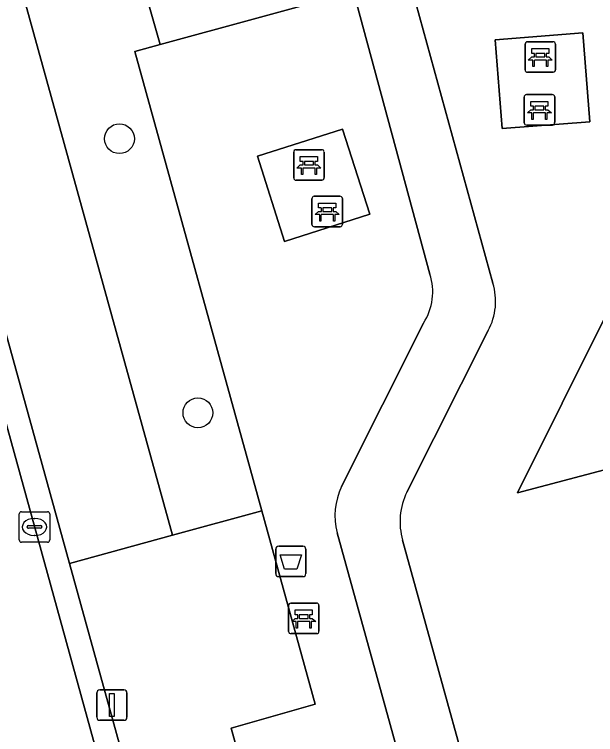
# Model space of a CAD drawing. Extents: x 159053 to 160042, y 380449 to 381423.
# Drawn here: x 159283.11 to 159302.16, y 380997.47 to 381021.1 of the extents above; entities that cross this region are included whole.
import ezdxf

# ---------------------------------------------------------------- set-up
doc = ezdxf.new("R2010")
doc.units = 0
for name, color, linetype in [('IMGEO_Afvalbak', 7, 'Continuous'), ('IMGEO_Bank', 7, 'Continuous'), ('IMGEO_Boom', 7, 'Continuous'), ('IMGEO_Groenvoorziening', 7, 'Continuous'), ('IMGEO_Hek', 7, 'Continuous'), ('IMGEO_Kolk', 7, 'Continuous'), ('IMGEO_Lichtmast', 7, 'Continuous'), ('IMGEO_Rijbaan_lokaal_open', 7, 'Continuous'), ('IMGEO_Terreindeel_halfverhard', 7, 'Continuous'), ('IMGEO_Voetpad_halfverhard', 7, 'Continuous'), ('IMGEO_Voetpad_open', 7, 'Continuous')]:
    doc.layers.add(name, color=color, linetype=linetype)

msp = doc.modelspace()

# ---------------------------------------------------------------- linework, layer by layer
at = {"layer": 'IMGEO_Afvalbak'}
for p, q in [((159291.674, 381002.752), (159291.674, 381003.552)), ((159291.674, 381003.552), (159291.674, 381002.752)), ((159291.774, 381003.652), (159292.564, 381003.652)), ((159292.564, 381003.652), (159291.774, 381003.652)), ((159292.664, 381003.552), (159292.664, 381002.752)), ((159292.664, 381002.752), (159292.664, 381003.552)), ((159292.564, 381002.652), (159291.774, 381002.652)), ((159291.774, 381002.652), (159292.564, 381002.652))]:
    msp.add_line(p, q, dxfattribs=at)
msp.add_lwpolyline([(159291.817, 381003.366), (159292.521, 381003.366), (159292.372, 381002.896), (159291.966, 381002.896), (159291.817, 381003.366)], dxfattribs=at)
for centre, start, end in [((159291.774, 381003.552), 90, 180), ((159291.774, 381003.552), 90, 180), ((159292.564, 381003.552), 0, 90), ((159292.564, 381003.552), 360, 90), ((159291.774, 381002.752), 180, 270), ((159291.774, 381002.752), 180, 270), ((159292.564, 381002.752), 270, 0), ((159292.564, 381002.752), 270, 0)]:
    msp.add_arc(centre, 0.1, start, end, dxfattribs=at)
at = {"layer": 'IMGEO_Bank'}
for p, q in [((159299.851, 381019.28), (159299.851, 381020.121)), ((159299.851, 381020.121), (159299.851, 381019.28)), ((159299.926, 381020.205), (159300.767, 381020.205)), ((159300.767, 381020.205), (159299.926, 381020.205)), ((159300.851, 381020.13), (159300.851, 381019.289)), ((159300.851, 381019.289), (159300.851, 381020.13)), ((159300.16, 381019.711), (159300.16, 381019.817)), ((159300.204, 381019.817), (159300.204, 381019.711)), ((159300.492, 381019.823), (159300.21, 381019.823)), ((159300.498, 381019.711), (159300.498, 381019.817)), ((159300.542, 381019.817), (159300.542, 381019.711)), ((159300.548, 381019.603), (159300.155, 381019.603)), ((159300.21, 381019.705), (159300.492, 381019.705)), ((159300.776, 381019.205), (159299.935, 381019.205)), ((159299.935, 381019.205), (159300.776, 381019.205)), ((159299.822, 381017.545), (159299.822, 381018.386)), ((159299.822, 381018.386), (159299.822, 381017.545)), ((159299.897, 381018.47), (159300.738, 381018.47)), ((159300.738, 381018.47), (159299.897, 381018.47)), ((159300.822, 381018.395), (159300.822, 381017.554)), ((159300.822, 381017.554), (159300.822, 381018.395)), ((159300.131, 381017.976), (159300.131, 381018.082)), ((159300.175, 381018.082), (159300.175, 381017.976)), ((159300.463, 381018.088), (159300.181, 381018.088)), ((159300.181, 381017.97), (159300.463, 381017.97)), ((159300.469, 381017.976), (159300.469, 381018.082)), ((159300.513, 381018.082), (159300.513, 381017.976)), ((159300.519, 381017.868), (159300.126, 381017.868)), ((159300.747, 381017.47), (159299.906, 381017.47)), ((159299.906, 381017.47), (159300.747, 381017.47)), ((159292.263, 381015.737), (159292.263, 381016.578)), ((159292.263, 381016.578), (159292.263, 381015.737)), ((159292.338, 381016.662), (159293.179, 381016.662)), ((159293.179, 381016.662), (159292.338, 381016.662)), ((159293.263, 381016.587), (159293.263, 381015.746)), ((159293.263, 381015.746), (159293.263, 381016.587)), ((159292.572, 381016.168), (159292.572, 381016.274)), ((159292.616, 381016.274), (159292.616, 381016.168)), ((159292.904, 381016.28), (159292.622, 381016.28)), ((159292.91, 381016.168), (159292.91, 381016.274)), ((159292.954, 381016.274), (159292.954, 381016.168)), ((159292.96, 381016.06), (159292.567, 381016.06)), ((159292.622, 381016.162), (159292.904, 381016.162)), ((159293.188, 381015.662), (159292.347, 381015.662)), ((159292.347, 381015.662), (159293.188, 381015.662)), ((159292.937, 381015.133), (159293.778, 381015.133)), ((159293.778, 381015.133), (159292.937, 381015.133)), ((159292.862, 381014.208), (159292.862, 381015.049)), ((159292.862, 381015.049), (159292.862, 381014.208)), ((159293.862, 381015.058), (159293.862, 381014.217)), ((159293.862, 381014.217), (159293.862, 381015.058)), ((159293.171, 381014.639), (159293.171, 381014.745)), ((159293.215, 381014.745), (159293.215, 381014.639)), ((159293.503, 381014.751), (159293.221, 381014.751)), ((159293.221, 381014.633), (159293.503, 381014.633)), ((159293.509, 381014.639), (159293.509, 381014.745)), ((159293.553, 381014.745), (159293.553, 381014.639)), ((159293.559, 381014.531), (159293.166, 381014.531)), ((159293.787, 381014.133), (159292.946, 381014.133)), ((159292.946, 381014.133), (159293.787, 381014.133)), ((159292.093, 381000.856), (159292.093, 381001.697)), ((159292.093, 381001.697), (159292.093, 381000.856)), ((159292.168, 381001.781), (159293.009, 381001.781)), ((159293.009, 381001.781), (159292.168, 381001.781)), ((159293.093, 381001.706), (159293.093, 381000.865)), ((159293.093, 381000.865), (159293.093, 381001.706)), ((159292.402, 381001.287), (159292.402, 381001.393)), ((159292.446, 381001.393), (159292.446, 381001.287)), ((159292.734, 381001.399), (159292.452, 381001.399)), ((159292.74, 381001.287), (159292.74, 381001.393)), ((159292.784, 381001.393), (159292.784, 381001.287)), ((159292.79, 381001.179), (159292.397, 381001.179)), ((159292.452, 381001.281), (159292.734, 381001.281)), ((159293.018, 381000.781), (159292.177, 381000.781)), ((159292.177, 381000.781), (159293.018, 381000.781))]:
    msp.add_line(p, q, dxfattribs=at)
for points in [[(159300.154, 381019.823), (159300.068, 381019.823), (159300.068, 381019.984), (159300.631, 381019.984), (159300.631, 381019.823), (159300.548, 381019.823)], [(159300.098, 381019.603), (159299.956, 381019.603), (159300.068, 381019.705), (159300.154, 381019.705)], [(159300.148, 381019.596), (159300.148, 381019.389), (159300.105, 381019.389), (159300.105, 381019.596)], [(159300.548, 381019.705), (159300.631, 381019.705), (159300.743, 381019.603), (159300.604, 381019.603)], [(159300.598, 381019.596), (159300.598, 381019.389), (159300.554, 381019.389), (159300.554, 381019.596)], [(159300.125, 381018.088), (159300.039, 381018.088), (159300.039, 381018.249), (159300.602, 381018.249), (159300.602, 381018.088), (159300.519, 381018.088)], [(159300.069, 381017.868), (159299.927, 381017.868), (159300.039, 381017.97), (159300.125, 381017.97)], [(159300.519, 381017.97), (159300.602, 381017.97), (159300.714, 381017.868), (159300.575, 381017.868)], [(159300.119, 381017.861), (159300.119, 381017.654), (159300.076, 381017.654), (159300.076, 381017.861)], [(159300.569, 381017.861), (159300.569, 381017.654), (159300.525, 381017.654), (159300.525, 381017.861)], [(159292.566, 381016.28), (159292.48, 381016.28), (159292.48, 381016.441), (159293.043, 381016.441), (159293.043, 381016.28), (159292.96, 381016.28)], [(159292.51, 381016.06), (159292.368, 381016.06), (159292.48, 381016.162), (159292.566, 381016.162)], [(159292.56, 381016.053), (159292.56, 381015.846), (159292.517, 381015.846), (159292.517, 381016.053)], [(159292.96, 381016.162), (159293.043, 381016.162), (159293.155, 381016.06), (159293.016, 381016.06)], [(159293.01, 381016.053), (159293.01, 381015.846), (159292.966, 381015.846), (159292.966, 381016.053)], [(159293.165, 381014.751), (159293.079, 381014.751), (159293.079, 381014.912), (159293.642, 381014.912), (159293.642, 381014.751), (159293.559, 381014.751)], [(159293.109, 381014.531), (159292.967, 381014.531), (159293.079, 381014.633), (159293.165, 381014.633)], [(159293.559, 381014.633), (159293.642, 381014.633), (159293.754, 381014.531), (159293.615, 381014.531)], [(159293.159, 381014.524), (159293.159, 381014.317), (159293.116, 381014.317), (159293.116, 381014.524)], [(159293.609, 381014.524), (159293.609, 381014.317), (159293.565, 381014.317), (159293.565, 381014.524)], [(159292.396, 381001.399), (159292.31, 381001.399), (159292.31, 381001.56), (159292.873, 381001.56), (159292.873, 381001.399), (159292.79, 381001.399)], [(159292.34, 381001.179), (159292.198, 381001.179), (159292.31, 381001.281), (159292.396, 381001.281)], [(159292.39, 381001.172), (159292.39, 381000.965), (159292.347, 381000.965), (159292.347, 381001.172)], [(159292.79, 381001.281), (159292.873, 381001.281), (159292.985, 381001.179), (159292.846, 381001.179)], [(159292.84, 381001.172), (159292.84, 381000.965), (159292.796, 381000.965), (159292.796, 381001.172)]]:
    msp.add_lwpolyline(points, dxfattribs=at)
for centre, radius, start, end in [((159299.929, 381020.127), 0.0779, 92.4484, 184.2845), ((159299.929, 381020.127), 0.0779, 92.4484, 184.2845), ((159300.773, 381020.127), 0.0779, 2.4484, 94.2845), ((159300.773, 381020.127), 0.0779, 2.4484, 94.2845), ((159300.153, 381019.816), 0.00671, 2.8957, 87.1043), ((159300.21, 381019.816), 0.00671, 92.8957, 177.1043), ((159300.492, 381019.816), 0.00671, 2.8957, 87.1043), ((159300.549, 381019.816), 0.00671, 92.8957, 177.1043), ((159300.098, 381019.596), 0.00671, 2.8957, 87.1043), ((159300.155, 381019.596), 0.00671, 92.8957, 177.1043), ((159300.153, 381019.712), 0.00671, 272.8957, 357.1043), ((159300.21, 381019.712), 0.00671, 182.8957, 267.1043), ((159300.492, 381019.712), 0.00671, 272.8957, 357.1043), ((159300.549, 381019.712), 0.00671, 182.8957, 267.1043), ((159300.547, 381019.596), 0.00671, 2.8957, 87.1043), ((159300.604, 381019.596), 0.00671, 92.8957, 177.1043), ((159299.929, 381019.283), 0.0779, 182.4484, 274.2845), ((159299.929, 381019.283), 0.0779, 182.4484, 274.2845), ((159300.773, 381019.283), 0.0779, 272.4484, 4.2845), ((159300.773, 381019.283), 0.0779, 272.4484, 4.2845), ((159299.9, 381018.392), 0.0779, 92.4484, 184.2845), ((159299.9, 381018.392), 0.0779, 92.4484, 184.2845), ((159300.744, 381018.392), 0.0779, 2.4484, 94.2845), ((159300.744, 381018.392), 0.0779, 2.4484, 94.2845), ((159300.124, 381018.081), 0.00671, 2.8957, 87.1043), ((159300.124, 381017.977), 0.00671, 272.8957, 357.1043), ((159300.181, 381018.081), 0.00671, 92.8957, 177.1043), ((159300.181, 381017.977), 0.00671, 182.8957, 267.1043), ((159300.463, 381018.081), 0.00671, 2.8957, 87.1043), ((159300.463, 381017.977), 0.00671, 272.8957, 357.1043), ((159300.52, 381018.081), 0.00671, 92.8957, 177.1043), ((159300.52, 381017.977), 0.00671, 182.8957, 267.1043), ((159300.069, 381017.861), 0.00671, 2.8957, 87.1043), ((159300.126, 381017.861), 0.00671, 92.8957, 177.1043), ((159300.518, 381017.861), 0.00671, 2.8957, 87.1043), ((159300.575, 381017.861), 0.00671, 92.8957, 177.1043), ((159299.9, 381017.548), 0.0779, 182.4484, 274.2845), ((159299.9, 381017.548), 0.0779, 182.4484, 274.2845), ((159300.744, 381017.548), 0.0779, 272.4484, 4.2845), ((159300.744, 381017.548), 0.0779, 272.4484, 4.2845), ((159292.341, 381016.584), 0.0779, 92.4484, 184.2845), ((159292.341, 381016.584), 0.0779, 92.4484, 184.2845), ((159293.185, 381016.584), 0.0779, 2.4484, 94.2845), ((159293.185, 381016.584), 0.0779, 2.4484, 94.2845), ((159292.565, 381016.273), 0.00671, 2.8957, 87.1043), ((159292.622, 381016.273), 0.00671, 92.8957, 177.1043), ((159292.904, 381016.273), 0.00671, 2.8957, 87.1043), ((159292.961, 381016.273), 0.00671, 92.8957, 177.1043), ((159292.51, 381016.053), 0.00671, 2.8957, 87.1043), ((159292.567, 381016.053), 0.00671, 92.8957, 177.1043), ((159292.565, 381016.169), 0.00671, 272.8957, 357.1043), ((159292.622, 381016.169), 0.00671, 182.8957, 267.1043), ((159292.904, 381016.169), 0.00671, 272.8957, 357.1043), ((159292.961, 381016.169), 0.00671, 182.8957, 267.1043), ((159292.959, 381016.053), 0.00671, 2.8957, 87.1043), ((159293.016, 381016.053), 0.00671, 92.8957, 177.1043), ((159292.341, 381015.74), 0.0779, 182.4484, 274.2845), ((159292.341, 381015.74), 0.0779, 182.4484, 274.2845), ((159293.185, 381015.74), 0.0779, 272.4484, 4.2845), ((159293.185, 381015.74), 0.0779, 272.4484, 4.2845), ((159292.94, 381015.055), 0.0779, 92.4484, 184.2845), ((159292.94, 381015.055), 0.0779, 92.4484, 184.2845), ((159293.784, 381015.055), 0.0779, 2.4484, 94.2845), ((159293.784, 381015.055), 0.0779, 2.4484, 94.2845), ((159293.164, 381014.744), 0.00671, 2.8957, 87.1043), ((159293.164, 381014.64), 0.00671, 272.8957, 357.1043), ((159293.221, 381014.744), 0.00671, 92.8957, 177.1043), ((159293.221, 381014.64), 0.00671, 182.8957, 267.1043), ((159293.503, 381014.744), 0.00671, 2.8957, 87.1043), ((159293.503, 381014.64), 0.00671, 272.8957, 357.1043), ((159293.56, 381014.744), 0.00671, 92.8957, 177.1043), ((159293.56, 381014.64), 0.00671, 182.8957, 267.1043), ((159293.109, 381014.524), 0.00671, 2.8957, 87.1043), ((159293.166, 381014.524), 0.00671, 92.8957, 177.1043), ((159293.558, 381014.524), 0.00671, 2.8957, 87.1043), ((159293.615, 381014.524), 0.00671, 92.8957, 177.1043), ((159292.94, 381014.211), 0.0779, 182.4484, 274.2845), ((159292.94, 381014.211), 0.0779, 182.4484, 274.2845), ((159293.784, 381014.211), 0.0779, 272.4484, 4.2845), ((159293.784, 381014.211), 0.0779, 272.4484, 4.2845), ((159292.171, 381001.703), 0.0779, 92.4484, 184.2845), ((159292.171, 381001.703), 0.0779, 92.4484, 184.2845), ((159293.015, 381001.703), 0.0779, 2.4484, 94.2845), ((159293.015, 381001.703), 0.0779, 2.4484, 94.2845), ((159292.395, 381001.392), 0.00671, 2.8957, 87.1043), ((159292.452, 381001.392), 0.00671, 92.8957, 177.1043), ((159292.734, 381001.392), 0.00671, 2.8957, 87.1043), ((159292.791, 381001.392), 0.00671, 92.8957, 177.1043), ((159292.34, 381001.172), 0.00671, 2.8957, 87.1043), ((159292.397, 381001.172), 0.00671, 92.8957, 177.1043), ((159292.395, 381001.288), 0.00671, 272.8957, 357.1043), ((159292.452, 381001.288), 0.00671, 182.8957, 267.1043), ((159292.734, 381001.288), 0.00671, 272.8957, 357.1043), ((159292.791, 381001.288), 0.00671, 182.8957, 267.1043), ((159292.789, 381001.172), 0.00671, 2.8957, 87.1043), ((159292.846, 381001.172), 0.00671, 92.8957, 177.1043), ((159292.171, 381000.859), 0.0779, 182.4484, 274.2845), ((159292.171, 381000.859), 0.0779, 182.4484, 274.2845), ((159293.015, 381000.859), 0.0779, 272.4484, 4.2845), ((159293.015, 381000.859), 0.0779, 272.4484, 4.2845)]:
    msp.add_arc(centre, radius, start, end, dxfattribs=at)
at = {"layer": 'IMGEO_Boom'}
for centre in [(159286.55, 381017.023), (159289.123, 381008.026)]:
    msp.add_circle(centre, 0.489, dxfattribs=at)
at = {"layer": 'IMGEO_Groenvoorziening'}
for points in [[(159276.999, 381038.54), (159275.255, 381038.031), (159284.91, 381003.085), (159288.287, 381004.007), (159278.621, 381038.988)], [(159299.1, 381017.353), (159298.871, 381020.273), (159301.742, 381020.498), (159301.971, 381017.578)], [(159291.965, 381013.653), (159291.076, 381016.445), (159293.867, 381017.334), (159294.757, 381014.542)], [(159314.69, 381009.396), (159313.352, 381014.283), (159302.533, 381011.289), (159299.606, 381005.4)], [(159292.532, 380975.5), (159296.09, 380976.486), (159290.211, 380997.678), (159292.969, 380998.465), (159291.218, 381004.807), (159288.287, 381004.007), (159284.91, 381003.085)]]:
    msp.add_lwpolyline(points, close=True, dxfattribs=at)
for points in [[(159278.621, 381038.988), (159288.287, 381004.007)], [(159287.883, 381020.116), (159283.16, 381036.679)], [(159292.224, 381028.396), (159283.651, 381036.009), (159283.16, 381036.679), (159287.883, 381020.116), (159294.228, 381021.853), (159292.633, 381027.712)], [(159316.667, 381009.92), (159314.69, 381009.396), (159299.606, 381005.4), (159302.533, 381011.289), (159313.352, 381014.283), (159315.964, 381015.006), (159314.928, 381022.136), (159309.26, 381025.929), (159296.031, 381022.354), (159298.795, 381012.283)], [(159296.731, 381012.579), (159294.228, 381021.853), (159287.883, 381020.116), (159287.053, 381019.889), (159291.218, 381004.807), (159292.969, 380998.465), (159290.211, 380997.678), (159296.09, 380976.486), (159299.932, 380977.551)], [(159291.218, 381004.807), (159287.053, 381019.889), (159287.883, 381020.116)], [(159293.833, 381005.604), (159296.522, 381010.975)], [(159298.644, 381010.728), (159295.979, 381005.428)], [(159288.287, 381004.007), (159291.218, 381004.807)], [(159300.679, 380978.809), (159293.692, 381004.092)], [(159295.836, 381003.844), (159302.411, 380980.049)]]:
    msp.add_lwpolyline(points, dxfattribs=at)
for centre, radius, start, end in [((159294.936, 381011.997), 1.887, 327.2003, 17.9522), ((159296.879, 381011.684), 2.007, 331.5477, 17.3596), ((159295.772, 381004.661), 2.156, 154.0536, 195.2911), ((159297.946, 381004.452), 2.196, 153.6072, 196.0757)]:
    msp.add_arc(centre, radius, start, end, dxfattribs=at)
at = {"layer": 'IMGEO_Hek'}
msp.add_lwpolyline([(159299.606, 381005.4), (159314.69, 381009.396)], dxfattribs=at)
at = {"layer": 'IMGEO_Kolk'}
for p, q in [((159283.263, 381003.856), (159283.263, 381004.708)), ((159283.338, 381004.782), (159284.19, 381004.782)), ((159284.264, 381004.708), (159284.264, 381003.856)), ((159283.751, 381004.562), (159283.776, 381004.562)), ((159283.522, 381004.276), (159283.522, 381004.288)), ((159283.96, 381004.239), (159283.562, 381004.239)), ((159283.565, 381004.325), (159283.963, 381004.325)), ((159284.006, 381004.288), (159284.006, 381004.276)), ((159283.774, 381004.002), (159283.749, 381004.002)), ((159284.19, 381003.782), (159283.338, 381003.782))]:
    msp.add_line(p, q, dxfattribs=at)
for points in [[(159283.263, 381003.856), (159283.263, 381004.708)], [(159283.338, 381004.782), (159284.19, 381004.782)], [(159284.264, 381004.708), (159284.264, 381003.856)], [(159284.19, 381003.782), (159283.338, 381003.782)]]:
    msp.add_lwpolyline(points, dxfattribs=at)
for centre, radius, start, end in [((159283.34, 381004.706), 0.0765, 91.552, 178.448), ((159283.34, 381004.706), 0.0765, 91.552, 178.448), ((159284.188, 381004.706), 0.0765, 1.552, 88.448), ((159284.188, 381004.706), 0.0765, 1.552, 88.448), ((159283.562, 381004.285), 0.0403, 85.8775, 175.7526), ((159283.559, 381004.275), 0.0366, 178.938, 274.7102), ((159283.963, 381004.282), 0.043, 264.8664, 352.4533), ((159283.967, 381004.287), 0.0386, 1.7309, 96.639), ((159283.34, 381003.858), 0.0765, 181.552, 268.448), ((159283.34, 381003.858), 0.0765, 181.552, 268.448), ((159284.188, 381003.858), 0.0765, 271.552, 358.448), ((159284.188, 381003.858), 0.0765, 271.552, 358.448)]:
    msp.add_arc(centre, radius, start, end, dxfattribs=at)
for centre, major_axis, ratio, start_param, end_param in [((159283.75, 381004.282), (-0.387, 0.002), 0.722429, 4.712389, 7.853982), ((159283.775, 381004.282), (-0.39, 0.002), 0.717154, 1.570796, 4.712389)]:
    msp.add_ellipse(centre, major_axis=major_axis, ratio=ratio, start_param=start_param, end_param=end_param, dxfattribs=at)
at = {"layer": 'IMGEO_Lichtmast'}
for p, q in [((159285.806, 380998.036), (159285.806, 380998.836)), ((159285.806, 380998.836), (159285.806, 380998.036)), ((159285.906, 380998.936), (159286.696, 380998.936)), ((159286.696, 380998.936), (159285.906, 380998.936)), ((159286.796, 380998.836), (159286.796, 380998.036)), ((159286.796, 380998.036), (159286.796, 380998.836)), ((159286.696, 380997.936), (159285.906, 380997.936)), ((159285.906, 380997.936), (159286.696, 380997.936))]:
    msp.add_line(p, q, dxfattribs=at)
msp.add_lwpolyline([(159286.226, 380998.811), (159286.376, 380998.811), (159286.376, 380998.061), (159286.226, 380998.061), (159286.226, 380998.811)], dxfattribs=at)
for centre, start, end in [((159285.906, 380998.836), 90, 180), ((159285.906, 380998.836), 90, 180), ((159286.696, 380998.836), 0, 90), ((159286.696, 380998.836), 360, 90), ((159285.906, 380998.036), 180, 270), ((159285.906, 380998.036), 180, 270), ((159286.696, 380998.036), 270, 0), ((159286.696, 380998.036), 270, 0)]:
    msp.add_arc(centre, 0.1, start, end, dxfattribs=at)
at = {"layer": 'IMGEO_Rijbaan_lokaal_open'}
msp.add_lwpolyline([(159279.948, 381000.36), (159280.048, 381000), (159283.051, 380989.219), (159283.575, 380987.338), (159287.197, 380974.398), (159291.694, 380975.682), (159288.716, 380986.309), (159281.874, 381011.139), (159277.298, 381009.854)], close=True, dxfattribs=at)
at = {"layer": 'IMGEO_Terreindeel_halfverhard'}
for points in [[(159299.1, 381017.353), (159301.971, 381017.578), (159301.742, 381020.498), (159298.871, 381020.273)], [(159291.965, 381013.653), (159294.757, 381014.542), (159293.867, 381017.334), (159291.076, 381016.445)]]:
    msp.add_lwpolyline(points, close=True, dxfattribs=at)
at = {"layer": 'IMGEO_Voetpad_halfverhard'}
for points in [[(159298.795, 381012.283), (159296.031, 381022.354), (159294.842, 381026.885), (159308.047, 381030.552), (159310.801, 381031.317)], [(159292.633, 381027.712), (159294.228, 381021.853), (159296.731, 381012.579)], [(159296.522, 381010.975), (159293.833, 381005.604)], [(159295.979, 381005.428), (159298.644, 381010.728)], [(159293.692, 381004.092), (159300.679, 380978.809)], [(159302.411, 380980.049), (159295.836, 381003.844)]]:
    msp.add_lwpolyline(points, dxfattribs=at)
for centre, radius, start, end in [((159294.936, 381011.997), 1.887, 327.2003, 17.9522), ((159296.879, 381011.684), 2.007, 331.5477, 17.3596), ((159295.772, 381004.661), 2.156, 154.0536, 195.2911), ((159297.946, 381004.452), 2.196, 153.6072, 196.0757)]:
    msp.add_arc(centre, radius, start, end, dxfattribs=at)
at = {"layer": 'IMGEO_Voetpad_open'}
msp.add_lwpolyline([(159298.988, 380952.473), (159295.334, 380965.488), (159293.056, 380973.607), (159292.532, 380975.5), (159284.91, 381003.085), (159275.255, 381038.031), (159274.521, 381037.826), (159281.141, 381013.801), (159281.874, 381011.139), (159288.716, 380986.309), (159291.694, 380975.682), (159292.436, 380973.036), (159298.493, 380951.423)], dxfattribs=at)

doc.saveas('drawing.dxf')
